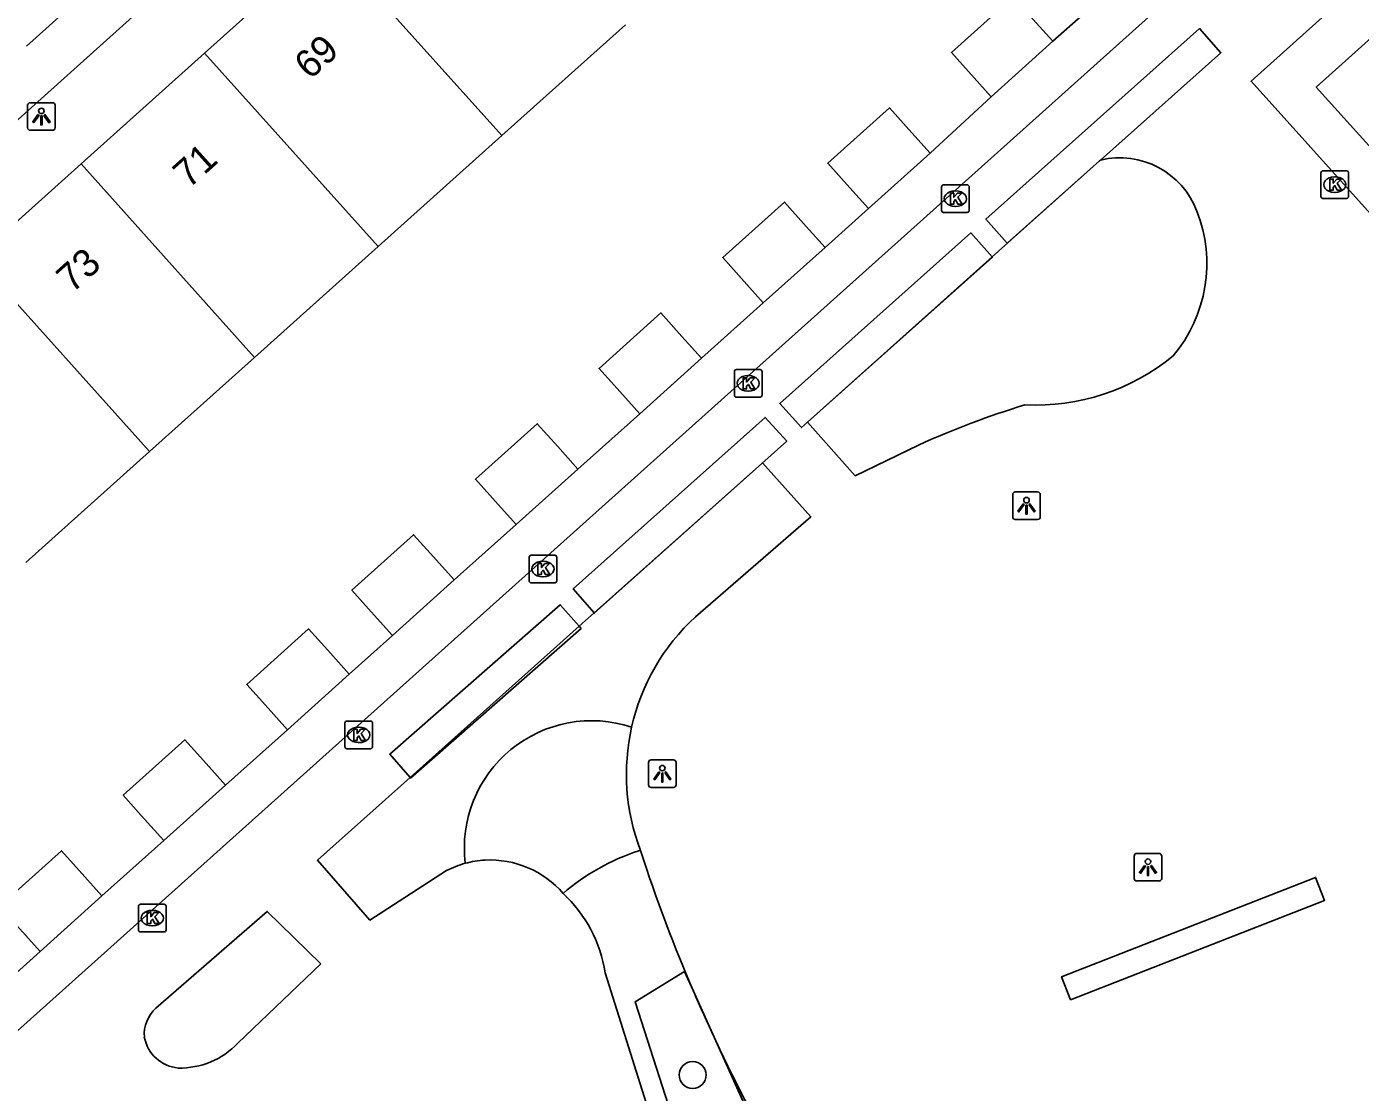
# Model space of a CAD drawing. Extents: x 162172 to 163187, y 382874 to 383684.
# Drawn here: x 162811.9 to 162860.08, y 383327.79 to 383366.3 of the extents above; entities that cross this region are included whole.
import ezdxf

# ---------------------------------------------------------------- set-up
doc = ezdxf.new("R2010")
doc.units = 0
for name, color, linetype in [('IMGEO_Boom', 7, 'Continuous'), ('IMGEO_Haag', 7, 'Continuous'), ('IMGEO_Kolk', 7, 'Continuous'), ('IMGEO_Lichtpunt', 7, 'Continuous'), ('IMGEO_Pand', 7, 'Continuous'), ('IMGEO_Pand_nummerreeks', 7, 'Continuous'), ('IMGEO_Parkeervlak_open', 7, 'Continuous'), ('IMGEO_Rijbaan_lokaal_open', 7, 'Continuous'), ('IMGEO_Voetpad_halfverhard', 7, 'Continuous'), ('IMGEO_Voetpad_open', 7, 'Continuous')]:
    doc.layers.add(name, color=color, linetype=linetype)

msp = doc.modelspace()

# ---------------------------------------------------------------- linework, layer by layer
at = {"layer": 'IMGEO_Boom'}
msp.add_circle((162835.959, 383328.419), 0.489, dxfattribs=at)
at = {"layer": 'IMGEO_Haag'}
for points in [[(162850.696, 383361.48), (162855.047, 383365.357), (162854.27, 383366.229), (162846.548, 383359.348), (162847.325, 383358.476), (162850.657, 383361.445)], [(162850.657, 383361.445), (162850.696, 383361.48)], [(162846.782, 383357.978), (162846.006, 383358.848), (162839.105, 383352.687), (162839.887, 383351.811), (162840.103, 383352.004)], [(162840.103, 383352.004), (162846.788, 383357.971), (162846.782, 383357.978)], [(162838.455, 383350.51), (162839.359, 383351.318), (162838.578, 383352.177), (162831.647, 383345.982), (162832.395, 383345.114)], [(162832.395, 383345.114), (162832.406, 383345.101), (162838.455, 383350.51)], [(162831.859, 383344.635), (162831.178, 383345.412), (162825.017, 383340.005), (162825.748, 383339.171)], [(162825.748, 383339.171), (162825.769, 383339.148), (162831.93, 383344.554), (162831.859, 383344.635)], [(162836.034, 383331.341), (162835.667, 383332.157), (162833.879, 383331.063), (162837.698, 383319.18), (162841.721, 383318.708), (162836.795, 383329.652)], [(162836.795, 383329.652), (162836.034, 383331.341)]]:
    msp.add_lwpolyline(points, dxfattribs=at)
at = {"layer": 'IMGEO_Kolk'}
for p, q in [((162858.659, 383360.166), (162858.659, 383361.018)), ((162858.734, 383361.092), (162859.586, 383361.092)), ((162859.147, 383360.872), (162859.172, 383360.872)), ((162859.66, 383361.018), (162859.66, 383360.166)), ((162844.951, 383359.658), (162844.951, 383360.51)), ((162845.026, 383360.584), (162845.878, 383360.584)), ((162845.439, 383360.364), (162845.464, 383360.364)), ((162845.952, 383360.51), (162845.952, 383359.658)), ((162859.586, 383360.092), (162858.734, 383360.092)), ((162859.17, 383360.312), (162859.145, 383360.312)), ((162845.878, 383359.584), (162845.026, 383359.584)), ((162845.462, 383359.804), (162845.437, 383359.804)), ((162837.466, 383352.983), (162837.466, 383353.835)), ((162837.541, 383353.909), (162838.393, 383353.909)), ((162837.954, 383353.689), (162837.979, 383353.689)), ((162838.467, 383353.835), (162838.467, 383352.983)), ((162837.977, 383353.129), (162837.952, 383353.129)), ((162838.393, 383352.909), (162837.541, 383352.909)), ((162830.049, 383346.275), (162830.049, 383347.127)), ((162830.124, 383347.201), (162830.976, 383347.201)), ((162830.537, 383346.981), (162830.562, 383346.981)), ((162831.05, 383347.127), (162831.05, 383346.275)), ((162830.56, 383346.421), (162830.535, 383346.421)), ((162830.976, 383346.201), (162830.124, 383346.201)), ((162823.393, 383340.282), (162823.393, 383341.134)), ((162823.468, 383341.208), (162824.32, 383341.208)), ((162824.394, 383341.134), (162824.394, 383340.282)), ((162823.881, 383340.988), (162823.906, 383340.988)), ((162824.32, 383340.208), (162823.468, 383340.208)), ((162823.904, 383340.428), (162823.879, 383340.428)), ((162815.934, 383333.66), (162815.934, 383334.512)), ((162816.009, 383334.586), (162816.861, 383334.586)), ((162816.422, 383334.366), (162816.447, 383334.366)), ((162816.935, 383334.512), (162816.935, 383333.66)), ((162816.861, 383333.586), (162816.009, 383333.586)), ((162816.445, 383333.806), (162816.42, 383333.806))]:
    msp.add_line(p, q, dxfattribs=at)
for points in [[(162858.659, 383360.166), (162858.659, 383361.018)], [(162858.734, 383361.092), (162859.586, 383361.092)], [(162859.66, 383361.018), (162859.66, 383360.166)], [(162844.951, 383359.658), (162844.951, 383360.51)], [(162845.026, 383360.584), (162845.878, 383360.584)], [(162845.952, 383360.51), (162845.952, 383359.658)], [(162858.98, 383360.792), (162859.103, 383360.792), (162859.103, 383360.641), (162859.233, 383360.792), (162859.397, 383360.792), (162859.251, 383360.641), (162859.404, 383360.392), (162859.252, 383360.392), (162859.167, 383360.556), (162859.103, 383360.489), (162859.103, 383360.392), (162858.98, 383360.392), (162858.98, 383360.792)], [(162845.272, 383360.284), (162845.395, 383360.284), (162845.395, 383360.133), (162845.525, 383360.284), (162845.689, 383360.284), (162845.543, 383360.133), (162845.696, 383359.884), (162845.544, 383359.884), (162845.459, 383360.048), (162845.395, 383359.981), (162845.395, 383359.884), (162845.272, 383359.884), (162845.272, 383360.284)], [(162859.586, 383360.092), (162858.734, 383360.092)], [(162845.878, 383359.584), (162845.026, 383359.584)], [(162837.466, 383352.983), (162837.466, 383353.835)], [(162837.541, 383353.909), (162838.393, 383353.909)], [(162837.787, 383353.609), (162837.91, 383353.609), (162837.91, 383353.458), (162838.04, 383353.609), (162838.204, 383353.609), (162838.058, 383353.458), (162838.211, 383353.209), (162838.059, 383353.209), (162837.974, 383353.373), (162837.91, 383353.306), (162837.91, 383353.209), (162837.787, 383353.209), (162837.787, 383353.609)], [(162838.467, 383353.835), (162838.467, 383352.983)], [(162838.393, 383352.909), (162837.541, 383352.909)], [(162830.049, 383346.275), (162830.049, 383347.127)], [(162830.124, 383347.201), (162830.976, 383347.201)], [(162830.37, 383346.901), (162830.493, 383346.901), (162830.493, 383346.75), (162830.623, 383346.901), (162830.787, 383346.901), (162830.641, 383346.75), (162830.794, 383346.501), (162830.642, 383346.501), (162830.557, 383346.665), (162830.493, 383346.598), (162830.493, 383346.501), (162830.37, 383346.501), (162830.37, 383346.901)], [(162831.05, 383347.127), (162831.05, 383346.275)], [(162830.976, 383346.201), (162830.124, 383346.201)], [(162823.393, 383340.282), (162823.393, 383341.134)], [(162823.468, 383341.208), (162824.32, 383341.208)], [(162824.394, 383341.134), (162824.394, 383340.282)], [(162823.714, 383340.908), (162823.837, 383340.908), (162823.837, 383340.757), (162823.967, 383340.908), (162824.131, 383340.908), (162823.985, 383340.757), (162824.138, 383340.508), (162823.986, 383340.508), (162823.901, 383340.672), (162823.837, 383340.605), (162823.837, 383340.508), (162823.714, 383340.508), (162823.714, 383340.908)], [(162824.32, 383340.208), (162823.468, 383340.208)], [(162815.934, 383333.66), (162815.934, 383334.512)], [(162816.009, 383334.586), (162816.861, 383334.586)], [(162816.935, 383334.512), (162816.935, 383333.66)], [(162816.255, 383334.286), (162816.378, 383334.286), (162816.378, 383334.135), (162816.508, 383334.286), (162816.672, 383334.286), (162816.526, 383334.135), (162816.679, 383333.886), (162816.527, 383333.886), (162816.442, 383334.05), (162816.378, 383333.983), (162816.378, 383333.886), (162816.255, 383333.886), (162816.255, 383334.286)], [(162816.861, 383333.586), (162816.009, 383333.586)]]:
    msp.add_lwpolyline(points, dxfattribs=at)
for centre, start, end in [((162858.736, 383361.016), 91.552, 178.448), ((162858.736, 383361.016), 91.552, 178.448), ((162859.584, 383361.016), 1.552, 88.448), ((162859.584, 383361.016), 1.552, 88.448), ((162845.028, 383360.508), 91.552, 178.448), ((162845.028, 383360.508), 91.552, 178.448), ((162845.876, 383360.508), 1.552, 88.448), ((162845.876, 383360.508), 1.552, 88.448), ((162858.736, 383360.168), 181.552, 268.448), ((162858.736, 383360.168), 181.552, 268.448), ((162859.584, 383360.168), 271.552, 358.448), ((162859.584, 383360.168), 271.552, 358.448), ((162845.028, 383359.66), 181.552, 268.448), ((162845.028, 383359.66), 181.552, 268.448), ((162845.876, 383359.66), 271.552, 358.448), ((162845.876, 383359.66), 271.552, 358.448), ((162837.543, 383353.833), 91.552, 178.448), ((162837.543, 383353.833), 91.552, 178.448), ((162838.391, 383353.833), 1.552, 88.448), ((162838.391, 383353.833), 1.552, 88.448), ((162837.543, 383352.985), 181.552, 268.448), ((162837.543, 383352.985), 181.552, 268.448), ((162838.391, 383352.985), 271.552, 358.448), ((162838.391, 383352.985), 271.552, 358.448), ((162830.126, 383347.125), 91.552, 178.448), ((162830.126, 383347.125), 91.552, 178.448), ((162830.974, 383347.125), 1.552, 88.448), ((162830.974, 383347.125), 1.552, 88.448), ((162830.126, 383346.277), 181.552, 268.448), ((162830.126, 383346.277), 181.552, 268.448), ((162830.974, 383346.277), 271.552, 358.448), ((162830.974, 383346.277), 271.552, 358.448), ((162823.47, 383341.132), 91.552, 178.448), ((162823.47, 383341.132), 91.552, 178.448), ((162824.318, 383341.132), 1.552, 88.448), ((162824.318, 383341.132), 1.552, 88.448), ((162823.47, 383340.284), 181.552, 268.448), ((162823.47, 383340.284), 181.552, 268.448), ((162824.318, 383340.284), 271.552, 358.448), ((162824.318, 383340.284), 271.552, 358.448), ((162816.011, 383334.51), 91.552, 178.448), ((162816.011, 383334.51), 91.552, 178.448), ((162816.859, 383334.51), 1.552, 88.448), ((162816.859, 383334.51), 1.552, 88.448), ((162816.011, 383333.662), 181.552, 268.448), ((162816.011, 383333.662), 181.552, 268.448), ((162816.859, 383333.662), 271.552, 358.448), ((162816.859, 383333.662), 271.552, 358.448)]:
    msp.add_arc(centre, 0.0765, start, end, dxfattribs=at)
for centre, major_axis, ratio, start_param, end_param in [((162859.146, 383360.592), (-0.387, 0.002), 0.722429, 4.712389, 7.853982), ((162859.171, 383360.592), (-0.39, 0.002), 0.717154, 1.570796, 4.712389), ((162845.438, 383360.084), (-0.387, 0.002), 0.722429, 4.712389, 7.853982), ((162845.463, 383360.084), (-0.39, 0.002), 0.717154, 1.570796, 4.712389), ((162837.953, 383353.409), (-0.387, 0.002), 0.722429, 4.712389, 7.853982), ((162837.978, 383353.409), (-0.39, 0.002), 0.717154, 1.570796, 4.712389), ((162830.536, 383346.701), (-0.387, 0.002), 0.722429, 4.712389, 7.853982), ((162830.561, 383346.701), (-0.39, 0.002), 0.717154, 1.570796, 4.712389), ((162823.88, 383340.708), (-0.387, 0.002), 0.722429, 4.712389, 7.853982), ((162823.905, 383340.708), (-0.39, 0.002), 0.717154, 1.570796, 4.712389), ((162816.421, 383334.086), (-0.387, 0.002), 0.722429, 4.712389, 7.853982), ((162816.446, 383334.086), (-0.39, 0.002), 0.717154, 1.570796, 4.712389)]:
    msp.add_ellipse(centre, major_axis=major_axis, ratio=ratio, start_param=start_param, end_param=end_param, dxfattribs=at)
at = {"layer": 'IMGEO_Lichtpunt'}
for p, q in [((162811.93, 383363.457), (162811.93, 383362.65)), ((162811.93, 383363.457), (162811.93, 383362.65)), ((162812.832, 383363.552), (162812.024, 383363.552)), ((162812.832, 383363.552), (162812.024, 383363.552)), ((162812.926, 383362.65), (162812.926, 383363.457)), ((162812.926, 383362.65), (162812.926, 383363.457)), ((162812.024, 383362.556), (162812.832, 383362.556)), ((162812.024, 383362.556), (162812.832, 383362.556)), ((162847.523, 383349.391), (162847.523, 383348.584)), ((162847.523, 383349.391), (162847.523, 383348.584)), ((162848.425, 383349.486), (162847.617, 383349.486)), ((162848.425, 383349.486), (162847.617, 383349.486)), ((162848.519, 383348.584), (162848.519, 383349.391)), ((162848.519, 383348.584), (162848.519, 383349.391)), ((162847.617, 383348.49), (162848.425, 383348.49)), ((162847.617, 383348.49), (162848.425, 383348.49)), ((162834.364, 383339.709), (162834.364, 383338.902)), ((162834.364, 383339.709), (162834.364, 383338.902)), ((162835.266, 383339.804), (162834.458, 383339.804)), ((162835.266, 383339.804), (162834.458, 383339.804)), ((162835.36, 383338.902), (162835.36, 383339.709)), ((162835.36, 383338.902), (162835.36, 383339.709)), ((162834.458, 383338.808), (162835.266, 383338.808)), ((162834.458, 383338.808), (162835.266, 383338.808)), ((162851.912, 383336.328), (162851.912, 383335.521)), ((162851.912, 383336.328), (162851.912, 383335.521)), ((162852.814, 383336.423), (162852.006, 383336.423)), ((162852.814, 383336.423), (162852.006, 383336.423)), ((162852.908, 383335.521), (162852.908, 383336.328)), ((162852.908, 383335.521), (162852.908, 383336.328)), ((162852.006, 383335.427), (162852.814, 383335.427)), ((162852.006, 383335.427), (162852.814, 383335.427))]:
    msp.add_line(p, q, dxfattribs=at)
for points in [[(162812.304, 383363.121), (162812.343, 383363.093), (162812.155, 383362.831), (162812.117, 383362.858), (162812.304, 383363.121)], [(162812.406, 383363.073), (162812.453, 383363.073), (162812.453, 383362.751), (162812.406, 383362.751), (162812.406, 383363.073)], [(162812.516, 383363.093), (162812.554, 383363.12), (162812.741, 383362.858), (162812.702, 383362.83), (162812.516, 383363.093)], [(162847.897, 383349.055), (162847.936, 383349.027), (162847.748, 383348.765), (162847.71, 383348.792), (162847.897, 383349.055)], [(162847.999, 383349.007), (162848.046, 383349.007), (162848.046, 383348.685), (162847.999, 383348.685), (162847.999, 383349.007)], [(162848.109, 383349.027), (162848.147, 383349.054), (162848.334, 383348.792), (162848.295, 383348.764), (162848.109, 383349.027)], [(162834.738, 383339.373), (162834.777, 383339.345), (162834.589, 383339.083), (162834.551, 383339.11), (162834.738, 383339.373)], [(162834.84, 383339.325), (162834.887, 383339.325), (162834.887, 383339.003), (162834.84, 383339.003), (162834.84, 383339.325)], [(162834.95, 383339.345), (162834.988, 383339.372), (162835.175, 383339.11), (162835.136, 383339.082), (162834.95, 383339.345)], [(162852.286, 383335.992), (162852.325, 383335.964), (162852.137, 383335.702), (162852.099, 383335.729), (162852.286, 383335.992)], [(162852.388, 383335.944), (162852.435, 383335.944), (162852.435, 383335.622), (162852.388, 383335.622), (162852.388, 383335.944)], [(162852.498, 383335.964), (162852.536, 383335.991), (162852.723, 383335.729), (162852.684, 383335.701), (162852.498, 383335.964)]]:
    msp.add_lwpolyline(points, dxfattribs=at)
for centre in [(162812.429, 383363.255), (162848.022, 383349.189), (162834.863, 383339.507), (162852.411, 383336.126)]:
    msp.add_circle(centre, 0.0994, dxfattribs=at)
for centre, start, end in [((162812.024, 383363.457), 90, 180), ((162812.024, 383363.457), 90, 180), ((162812.832, 383363.457), 0, 90), ((162812.832, 383363.457), 0, 90), ((162812.024, 383362.65), 180, 270), ((162812.024, 383362.65), 180, 270), ((162812.832, 383362.65), 270, 0), ((162812.832, 383362.65), 270, 360), ((162847.617, 383349.391), 90, 180), ((162847.617, 383349.391), 90, 180), ((162848.425, 383349.391), 0, 90), ((162848.425, 383349.391), 0, 90), ((162847.617, 383348.584), 180, 270), ((162847.617, 383348.584), 180, 270), ((162848.425, 383348.584), 270, 0), ((162848.425, 383348.584), 270, 360), ((162834.458, 383339.709), 90, 180), ((162834.458, 383339.709), 90, 180), ((162835.266, 383339.709), 0, 90), ((162835.266, 383339.709), 0, 90), ((162834.458, 383338.902), 180, 270), ((162834.458, 383338.902), 180, 270), ((162835.266, 383338.902), 270, 0), ((162835.266, 383338.902), 270, 360), ((162852.006, 383336.328), 90, 180), ((162852.006, 383336.328), 90, 180), ((162852.814, 383336.328), 0, 90), ((162852.814, 383336.328), 0, 90), ((162852.006, 383335.521), 180, 270), ((162852.006, 383335.521), 180, 270), ((162852.814, 383335.521), 270, 0), ((162852.814, 383335.521), 270, 360)]:
    msp.add_arc(centre, 0.0946, start, end, dxfattribs=at)
at = {"layer": 'IMGEO_Pand'}
for points in [[(162822.793, 383369.351), (162818.327, 383365.346)], [(162829.062, 383362.362), (162822.793, 383369.351)], [(162846.745, 383363.766), (162846.128, 383364.454), (162845.307, 383365.37), (162847.54, 383367.373), (162848.374, 383366.443), (162848.978, 383365.77)], [(162833.528, 383366.369), (162829.062, 383362.362)], [(162848.978, 383365.77), (162846.745, 383363.766)], [(162813.86, 383361.339), (162818.327, 383365.346)], [(162818.327, 383365.346), (162824.597, 383358.355)], [(162842.309, 383359.727), (162841.637, 383360.475), (162840.841, 383361.363), (162843.074, 383363.366), (162843.883, 383362.464), (162844.542, 383361.73)], [(162829.062, 383362.362), (162824.597, 383358.355)], [(162813.86, 383361.339), (162810.063, 383357.934)], [(162820.131, 383354.348), (162813.86, 383361.339)], [(162844.542, 383361.73), (162842.309, 383359.727)], [(162838.512, 383356.321), (162837.82, 383357.093), (162837.044, 383357.957), (162839.277, 383359.961), (162840.065, 383359.082), (162840.745, 383358.324)], [(162824.597, 383358.355), (162820.131, 383354.348)], [(162840.745, 383358.324), (162838.512, 383356.321)], [(162810.063, 383357.934), (162816.335, 383350.942)], [(162834.046, 383352.314), (162833.328, 383353.114), (162832.578, 383353.951), (162834.811, 383355.954), (162835.574, 383355.103), (162836.279, 383354.317)], [(162820.131, 383354.348), (162816.335, 383350.942)], [(162836.279, 383354.317), (162834.046, 383352.314)], [(162829.58, 383348.308), (162828.838, 383349.136), (162828.112, 383349.944), (162830.345, 383351.948), (162831.083, 383351.125), (162831.813, 383350.311)], [(162816.335, 383350.942), (162811.869, 383346.935)], [(162831.813, 383350.311), (162829.58, 383348.308)], [(162825.114, 383344.301), (162824.346, 383345.157), (162823.646, 383345.938), (162825.879, 383347.941), (162826.592, 383347.146), (162827.347, 383346.304)], [(162827.347, 383346.304), (162825.114, 383344.301)], [(162821.318, 383340.895), (162820.529, 383341.775), (162819.849, 383342.532), (162822.082, 383344.535), (162822.774, 383343.764), (162823.551, 383342.898)], [(162823.551, 383342.898), (162821.318, 383340.895)], [(162816.851, 383336.888), (162816.037, 383337.796), (162815.383, 383338.525), (162817.616, 383340.529), (162818.283, 383339.785), (162819.085, 383338.892)], [(162819.085, 383338.892), (162816.851, 383336.888)], [(162812.385, 383332.881), (162811.546, 383333.817), (162810.916, 383334.519), (162813.149, 383336.522), (162813.792, 383335.806), (162814.618, 383334.885)], [(162814.618, 383334.885), (162812.385, 383332.881)]]:
    msp.add_lwpolyline(points, dxfattribs=at)
at = {"layer": 'IMGEO_Parkeervlak_open'}
for points in [[(162850.657, 383361.445), (162846.782, 383357.978)], [(162850.696, 383361.48), (162850.657, 383361.445)], [(162846.782, 383357.978), (162840.103, 383352.004), (162840.103, 383352.004)], [(162840.103, 383352.004), (162841.828, 383350.071), (162844.118, 383351.181)], [(162838.455, 383350.51), (162834.816, 383347.278), (162832.395, 383345.114)], [(162836.058, 383344.972), (162840.233, 383348.588), (162838.488, 383350.539), (162838.455, 383350.51)], [(162832.395, 383345.114), (162831.859, 383344.635)], [(162831.859, 383344.635), (162825.748, 383339.171)], [(162825.748, 383339.171), (162822.4, 383336.178), (162824.297, 383334.016), (162827.069, 383335.806)], [(162849.616, 383331.136), (162849.29, 383331.969), (162858.465, 383335.559), (162858.791, 383334.725), (162849.616, 383331.136)], [(162816.561, 383330.827), (162820.591, 383334.327), (162822.525, 383332.437)], [(162822.525, 383332.437), (162819.53, 383329.565)], [(162834.479, 383326.755), (162832.796, 383332.106)]]:
    msp.add_lwpolyline(points, dxfattribs=at)
for centre, radius, start, end in [((162851.391, 383358.589), 2.974, 20.4744, 103.5184), ((162851.391, 383358.589), 2.974, 103.5184, 103.5225), ((162849.379, 383357.734), 5.159, 319.8294, 21.5557), ((162848.358, 383360.418), 7.796, 267.1176, 309.5403), ((162857.185, 383322.356), 31.648, 106.9352, 114.3856), ((162841.292, 383339.288), 7.727, 132.6405, 167.3142), ((162890.945, 383355.043), 59.808, 198.02677, 203.34708), ((162828.632, 383332.755), 3.428, 105.0094, 117.1225), ((162827.922, 383331.369), 4.93, 8.5943, 47.0756), ((162890.945, 383355.043), 59.808, 203.34708, 205.12223), ((162817.43, 383329.879), 1.286, 132.5153, 184.3928), ((162817.5, 383330.04), 1.377, 190.8285, 264.6614), ((162817.436, 383331.562), 2.894, 268.7355, 316.3609), ((162890.945, 383355.043), 59.808, 205.12223, 210.33378)]:
    msp.add_arc(centre, radius, start, end, dxfattribs=at)
at = {"layer": 'IMGEO_Rijbaan_lokaal_open'}
msp.add_lwpolyline([(162811.886, 383365.593), (162843.693, 383394.145)], dxfattribs=at)
at = {"layer": 'IMGEO_Voetpad_halfverhard'}
msp.add_lwpolyline([(162834.012, 383336.515), (162834.073, 383336.535)], dxfattribs=at)
for centre, radius, start, end in [((162832.307, 383336.622), 4.597, 71.655, 186.9435), ((162841.284, 383339.288), 7.718, 167.3016, 200.8989), ((162836.46, 383328.96), 7.942, 107.9535, 130.7202), ((162828.653, 383332.694), 3.493, 93.1862, 105.0881), ((162828.645, 383332.709), 3.477, 40.7541, 93.0745)]:
    msp.add_arc(centre, radius, start, end, dxfattribs=at)
at = {"layer": 'IMGEO_Voetpad_open'}
for points in [[(162842.607, 383390.811), (162755.461, 383312.558)], [(162857.334, 383309.83), (162865.781, 383310.872), (162866.43, 383305.611), (162891.656, 383308.468), (162894.87, 383308.939), (162900.797, 383313.985), (162901.094, 383314.238), (162895.162, 383320.942), (162856.135, 383364.326), (162860.348, 383368.115), (162857.54, 383371.237), (162798.204, 383318.046), (162815.123, 383299.172), (162815.965, 383299.314), (162828.499, 383300.83), (162843.549, 383302.649), (162843.706, 383302.686), (162843.036, 383308.139), (162851.601, 383309.192)], [(162866.445, 383371.271), (162858.488, 383364.113), (162860.497, 383361.879)], [(162848.978, 383365.77), (162851.218, 383367.766)], [(162844.542, 383361.73), (162846.745, 383363.766)], [(162840.745, 383358.324), (162842.309, 383359.727)], [(162836.279, 383354.317), (162838.512, 383356.321)], [(162831.813, 383350.311), (162834.046, 383352.314)], [(162827.347, 383346.304), (162829.58, 383348.308)], [(162823.551, 383342.898), (162825.114, 383344.301)], [(162819.085, 383338.892), (162821.318, 383340.895)], [(162814.618, 383334.885), (162816.851, 383336.888)], [(162810.153, 383330.878), (162812.385, 383332.881)]]:
    msp.add_lwpolyline(points, dxfattribs=at)

# ---------------------------------------------------------------- texts
at = {"layer": 'IMGEO_Pand_nummerreeks'}
for s, p in [('69', (162822.135, 383364.355)), ('71', (162817.753, 383360.424)), ('73', (162813.539, 383356.645))]:
    msp.add_text(s, height=1, rotation=41.8897, dxfattribs=at).set_placement(p)

doc.saveas('drawing.dxf')
